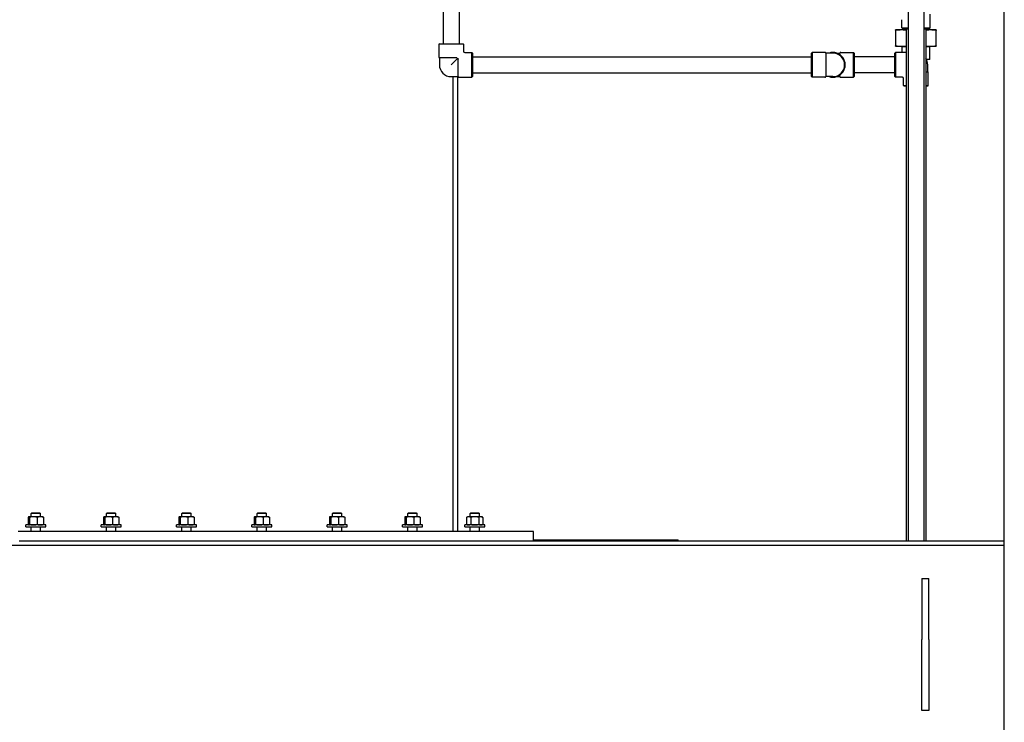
# Model space of a CAD drawing. Header units: inches. Extents: x 24 to 1128, y -69 to 748.
# Tile 267 of 656: x 444 to 496, y 256 to 293. Entities that reach past the tile are written whole.
import ezdxf

# ---------------------------------------------------------------- set-up
doc = ezdxf.new("R2010")
doc.units = ezdxf.units.IN
doc.header["$LTSCALE"] = 32
doc.header["$MEASUREMENT"] = 0
doc.layers.add('Visible (ANSI)', color=7, linetype='Continuous', lineweight=30)

msp = doc.modelspace()

# ---------------------------------------------------------------- linework, layer by layer
at = {"layer": 'Visible (ANSI)'}
for p, q in [((496.28063, 184.86817), (496.28063, 338.73367)), ((491.16909, 296.17688), (491.16909, 265.54617)), ((466.48483, 295.95702), (466.48483, 291.93702)), ((467.32483, 295.95702), (467.32483, 291.93702)), ((492.00909, 295.9219), (492.00909, 265.54617)), ((492.33909, 292.77117), (492.33909, 293.51117)), ((490.83909, 292.77117), (490.83909, 293.20867)), ((490.82542, 292.66408), (490.50909, 292.66408)), ((490.50909, 292.64528), (490.50909, 291.81688)), ((491.06409, 292.66408), (490.82542, 292.66408)), ((490.83909, 292.77117), (491.16909, 292.77117)), ((490.90159, 292.70867), (490.83909, 292.77117)), ((491.16909, 292.70867), (490.90159, 292.70867)), ((491.06409, 292.70867), (491.06409, 265.54617)), ((492.00909, 292.77117), (492.33909, 292.77117)), ((492.27659, 292.70867), (492.00909, 292.70867)), ((492.11409, 292.70867), (492.11409, 265.54617)), ((492.35277, 292.66408), (492.11409, 292.66408)), ((492.27659, 292.70867), (492.33909, 292.77117)), ((492.66909, 292.66408), (492.35277, 292.66408)), ((492.66909, 291.81688), (492.66909, 292.64528)), ((466.27983, 291.93702), (466.24858, 291.90577)), ((467.56108, 291.90577), (466.24858, 291.90577)), ((466.24858, 291.90577), (466.24858, 291.23152)), ((466.27983, 291.93702), (467.52983, 291.93702)), ((467.52983, 291.93702), (467.56108, 291.90577)), ((467.56108, 291.90577), (467.56108, 291.53077)), ((490.50909, 291.79808), (490.82542, 291.79808)), ((490.82542, 291.79808), (491.06409, 291.79808)), ((490.85659, 291.76808), (490.82659, 291.79808)), ((492.11409, 291.79808), (492.35277, 291.79808)), ((492.32159, 291.76808), (492.35159, 291.79808)), ((492.35277, 291.79808), (492.66909, 291.79808)), ((467.62358, 291.46827), (467.99858, 291.46827)), ((467.99858, 290.15577), (467.99858, 291.46827)), ((468.02983, 291.43702), (467.99858, 291.46827)), ((468.02983, 291.43702), (468.02983, 290.18702)), ((486.04909, 291.43702), (486.08034, 291.46827)), ((486.04909, 290.18702), (486.04909, 291.43702)), ((486.08034, 291.46827), (486.08034, 290.15577)), ((486.75459, 291.46827), (486.08034, 291.46827)), ((486.80872, 291.43702), (486.80872, 290.18702)), ((487.17409, 291.43702), (486.80872, 291.43702)), ((487.37419, 291.43702), (487.53947, 291.43702)), ((487.53947, 291.36225), (487.53947, 291.43702)), ((487.59359, 291.46827), (488.26784, 291.46827)), ((488.26784, 290.15577), (488.26784, 291.46827)), ((488.29909, 291.43702), (488.26784, 291.46827)), ((488.29909, 291.43702), (488.29909, 290.18702)), ((490.46409, 291.43702), (490.49534, 291.46827)), ((490.46409, 290.18702), (490.46409, 291.43702)), ((490.49534, 291.46827), (490.49534, 290.15577)), ((491.06409, 291.46827), (490.49534, 291.46827)), ((491.06409, 291.76808), (490.85659, 291.76808)), ((490.85659, 291.46827), (490.85659, 291.76808)), ((492.32159, 291.76808), (492.11409, 291.76808)), ((492.32159, 291.1187), (492.32159, 291.76808)), ((467.20126, 291.17739), (466.27983, 291.17739)), ((466.27983, 291.17739), (466.27983, 290.81202)), ((467.24421, 291.1514), (466.90483, 290.81202)), ((467.2702, 290.18702), (467.2702, 291.10845)), ((468.04131, 291.23202), (468.04131, 290.39202)), ((468.04131, 291.23202), (486.04909, 291.23202)), ((490.46409, 291.23202), (488.29909, 291.23202)), ((492.13367, 291.1187), (492.32159, 291.1187)), ((492.30597, 291.10308), (492.14218, 291.10308)), ((492.21409, 290.44664), (492.21409, 290.81202)), ((492.30597, 291.10308), (492.32159, 291.1187)), ((468.04131, 290.39202), (486.04909, 290.39202)), ((487.53947, 290.18702), (487.53947, 290.26178)), ((490.46409, 290.39202), (488.29909, 290.39202)), ((492.11409, 290.44664), (492.21409, 290.44664)), ((492.24534, 289.71827), (492.24534, 290.39252)), ((466.90483, 290.18702), (467.2702, 290.18702)), ((466.99154, 290.18702), (466.99154, 266.04617)), ((467.24154, 290.18702), (467.24154, 266.04617)), ((467.32433, 290.15577), (467.99858, 290.15577)), ((468.02983, 290.18702), (467.99858, 290.15577)), ((486.04909, 290.18702), (486.08034, 290.15577)), ((486.75459, 290.15577), (486.08034, 290.15577)), ((487.17409, 290.18702), (486.80872, 290.18702)), ((487.37419, 290.18702), (487.53947, 290.18702)), ((487.59359, 290.15577), (488.26784, 290.15577)), ((488.29909, 290.18702), (488.26784, 290.15577)), ((490.46409, 290.18702), (490.49534, 290.15577)), ((490.87034, 290.15577), (490.49534, 290.15577)), ((490.93284, 289.71827), (490.93284, 290.09327)), ((490.93284, 289.71827), (491.06409, 289.71827)), ((490.96409, 289.68702), (490.93284, 289.71827)), ((492.11409, 289.71827), (492.24534, 289.71827)), ((492.21409, 289.68702), (492.24534, 289.71827)), ((491.06409, 289.68702), (490.96409, 289.68702)), ((492.21409, 289.68702), (492.11409, 289.68702)), ((444.43582, 266.79768), (444.43582, 266.42666)), ((444.46813, 266.83117), (444.46216, 266.82772)), ((444.47401, 266.83117), (444.46813, 266.83117)), ((444.71586, 266.83117), (444.47401, 266.83117)), ((444.51221, 266.79768), (444.51221, 266.42666)), ((444.64032, 267.04617), (444.59313, 267.0004)), ((445.09313, 267.0004), (444.59313, 267.0004)), ((444.59313, 266.83117), (444.59313, 267.0004)), ((444.64032, 267.04617), (445.04594, 267.04617)), ((445.08498, 266.83117), (444.71586, 266.83117)), ((444.91952, 266.79768), (444.91952, 266.42666)), ((445.04594, 267.04617), (445.09313, 267.0004)), ((445.21813, 266.83117), (445.08498, 266.83117)), ((445.09313, 266.83117), (445.09313, 267.0004)), ((445.21813, 266.83117), (445.22411, 266.82772)), ((445.25045, 266.79768), (445.25045, 266.42666)), ((448.43582, 266.79768), (448.43582, 266.42666)), ((448.46813, 266.83117), (448.46216, 266.82772)), ((448.47401, 266.83117), (448.46813, 266.83117)), ((448.71586, 266.83117), (448.47401, 266.83117)), ((448.51221, 266.79768), (448.51221, 266.42666)), ((448.64032, 267.04617), (448.59313, 267.0004)), ((449.09313, 267.0004), (448.59313, 267.0004)), ((448.59313, 266.83117), (448.59313, 267.0004)), ((448.64032, 267.04617), (449.04594, 267.04617)), ((449.08498, 266.83117), (448.71586, 266.83117)), ((448.91952, 266.79768), (448.91952, 266.42666)), ((449.04594, 267.04617), (449.09313, 267.0004)), ((449.21813, 266.83117), (449.08498, 266.83117)), ((449.09313, 266.83117), (449.09313, 267.0004)), ((449.21813, 266.83117), (449.22411, 266.82772)), ((449.25045, 266.79768), (449.25045, 266.42666)), ((452.43582, 266.79768), (452.43582, 266.42666)), ((452.46813, 266.83117), (452.46216, 266.82772)), ((452.47401, 266.83117), (452.46813, 266.83117)), ((452.71586, 266.83117), (452.47401, 266.83117)), ((452.51221, 266.79768), (452.51221, 266.42666)), ((452.64032, 267.04617), (452.59313, 267.0004)), ((453.09313, 267.0004), (452.59313, 267.0004)), ((452.59313, 266.83117), (452.59313, 267.0004)), ((452.64032, 267.04617), (453.04594, 267.04617)), ((453.08498, 266.83117), (452.71586, 266.83117)), ((452.91952, 266.79768), (452.91952, 266.42666)), ((453.04594, 267.04617), (453.09313, 267.0004)), ((453.21813, 266.83117), (453.08498, 266.83117)), ((453.09313, 266.83117), (453.09313, 267.0004)), ((453.21813, 266.83117), (453.22411, 266.82772)), ((453.25045, 266.79768), (453.25045, 266.42666)), ((456.43582, 266.79768), (456.43582, 266.42666)), ((456.46813, 266.83117), (456.46216, 266.82772)), ((456.47401, 266.83117), (456.46813, 266.83117)), ((456.71586, 266.83117), (456.47401, 266.83117)), ((456.51221, 266.79768), (456.51221, 266.42666)), ((456.64032, 267.04617), (456.59313, 267.0004)), ((457.09313, 267.0004), (456.59313, 267.0004)), ((456.59313, 266.83117), (456.59313, 267.0004)), ((456.64032, 267.04617), (457.04594, 267.04617)), ((457.08498, 266.83117), (456.71586, 266.83117)), ((456.91952, 266.79768), (456.91952, 266.42666)), ((457.04594, 267.04617), (457.09313, 267.0004)), ((457.21813, 266.83117), (457.08498, 266.83117)), ((457.09313, 266.83117), (457.09313, 267.0004)), ((457.21813, 266.83117), (457.22411, 266.82772)), ((457.25045, 266.79768), (457.25045, 266.42666)), ((460.43582, 266.79768), (460.43582, 266.42666)), ((460.46813, 266.83117), (460.46216, 266.82772)), ((460.47401, 266.83117), (460.46813, 266.83117)), ((460.71586, 266.83117), (460.47401, 266.83117)), ((460.51221, 266.79768), (460.51221, 266.42666)), ((460.64032, 267.04617), (460.59313, 267.0004)), ((461.09313, 267.0004), (460.59313, 267.0004)), ((460.59313, 266.83117), (460.59313, 267.0004)), ((460.64032, 267.04617), (461.04594, 267.04617)), ((461.08498, 266.83117), (460.71586, 266.83117)), ((460.91952, 266.79768), (460.91952, 266.42666)), ((461.04594, 267.04617), (461.09313, 267.0004)), ((461.21813, 266.83117), (461.08498, 266.83117)), ((461.09313, 266.83117), (461.09313, 267.0004)), ((461.21813, 266.83117), (461.22411, 266.82772)), ((461.25045, 266.79768), (461.25045, 266.42666)), ((464.43582, 266.79768), (464.43582, 266.42666)), ((464.46813, 266.83117), (464.46216, 266.82772)), ((464.47401, 266.83117), (464.46813, 266.83117)), ((464.71586, 266.83117), (464.47401, 266.83117)), ((464.51221, 266.79768), (464.51221, 266.42666)), ((464.64032, 267.04617), (464.59313, 267.0004)), ((465.09313, 267.0004), (464.59313, 267.0004)), ((464.59313, 266.83117), (464.59313, 267.0004)), ((464.64032, 267.04617), (465.04594, 267.04617)), ((465.08498, 266.83117), (464.71586, 266.83117)), ((464.91952, 266.79768), (464.91952, 266.42666)), ((465.04594, 267.04617), (465.09313, 267.0004)), ((465.21813, 266.83117), (465.08498, 266.83117)), ((465.09313, 266.83117), (465.09313, 267.0004)), ((465.21813, 266.83117), (465.22411, 266.82772)), ((465.25045, 266.79768), (465.25045, 266.42666)), ((467.78063, 266.83117), (467.72262, 266.79768)), ((467.72262, 266.79768), (467.72262, 266.42666)), ((467.83087, 266.83117), (467.78063, 266.83117)), ((468.15563, 266.83117), (467.83087, 266.83117)), ((467.95282, 267.04617), (467.90563, 267.0004)), ((468.40563, 267.0004), (467.90563, 267.0004)), ((467.90563, 266.83117), (467.90563, 267.0004)), ((467.93913, 266.79768), (467.93913, 266.42666)), ((467.95282, 267.04617), (468.35844, 267.04617)), ((468.48039, 266.83117), (468.15563, 266.83117)), ((468.35844, 267.04617), (468.40563, 267.0004)), ((468.37214, 266.79768), (468.37214, 266.42666)), ((468.40563, 266.83117), (468.40563, 267.0004)), ((468.53063, 266.83117), (468.48039, 266.83117)), ((468.53063, 266.83117), (468.58865, 266.79768)), ((468.58865, 266.79768), (468.58865, 266.42666)), ((445.37438, 266.39317), (444.31188, 266.39317)), ((444.31188, 266.29617), (444.31188, 266.39317)), ((444.31188, 266.29617), (445.37438, 266.29617)), ((444.46813, 266.39317), (444.46216, 266.39662)), ((444.59313, 266.04617), (444.59313, 266.29617)), ((445.09313, 266.04617), (445.09313, 266.29617)), ((445.21813, 266.39317), (445.22411, 266.39662)), ((445.37438, 266.29617), (445.37438, 266.39317)), ((449.37438, 266.39317), (448.31188, 266.39317)), ((448.31188, 266.29617), (448.31188, 266.39317)), ((448.31188, 266.29617), (449.37438, 266.29617)), ((448.46813, 266.39317), (448.46216, 266.39662)), ((448.59313, 266.04617), (448.59313, 266.29617)), ((449.09313, 266.04617), (449.09313, 266.29617)), ((449.21813, 266.39317), (449.22411, 266.39662)), ((449.37438, 266.29617), (449.37438, 266.39317)), ((453.37438, 266.39317), (452.31188, 266.39317)), ((452.31188, 266.29617), (452.31188, 266.39317)), ((452.31188, 266.29617), (453.37438, 266.29617)), ((452.46813, 266.39317), (452.46216, 266.39662)), ((452.59313, 266.04617), (452.59313, 266.29617)), ((453.09313, 266.04617), (453.09313, 266.29617)), ((453.21813, 266.39317), (453.22411, 266.39662)), ((453.37438, 266.29617), (453.37438, 266.39317)), ((457.37438, 266.39317), (456.31188, 266.39317)), ((456.31188, 266.29617), (456.31188, 266.39317)), ((456.31188, 266.29617), (457.37438, 266.29617)), ((456.46813, 266.39317), (456.46216, 266.39662)), ((456.59313, 266.04617), (456.59313, 266.29617)), ((457.09313, 266.04617), (457.09313, 266.29617)), ((457.21813, 266.39317), (457.22411, 266.39662)), ((457.37438, 266.29617), (457.37438, 266.39317)), ((461.37438, 266.39317), (460.31188, 266.39317)), ((460.31188, 266.29617), (460.31188, 266.39317)), ((460.31188, 266.29617), (461.37438, 266.29617)), ((460.46813, 266.39317), (460.46216, 266.39662)), ((460.59313, 266.04617), (460.59313, 266.29617)), ((461.09313, 266.04617), (461.09313, 266.29617)), ((461.21813, 266.39317), (461.22411, 266.39662)), ((461.37438, 266.29617), (461.37438, 266.39317)), ((465.37438, 266.39317), (464.31188, 266.39317)), ((464.31188, 266.29617), (464.31188, 266.39317)), ((464.31188, 266.29617), (465.37438, 266.29617)), ((464.46813, 266.39317), (464.46216, 266.39662)), ((464.59313, 266.04617), (464.59313, 266.29617)), ((465.09313, 266.04617), (465.09313, 266.29617)), ((465.21813, 266.39317), (465.22411, 266.39662)), ((465.37438, 266.29617), (465.37438, 266.39317)), ((468.68688, 266.39317), (467.62438, 266.39317)), ((467.62438, 266.29617), (467.62438, 266.39317)), ((467.62438, 266.29617), (468.68688, 266.29617)), ((467.78063, 266.39317), (467.72262, 266.42666)), ((467.90563, 266.04617), (467.90563, 266.29617)), ((468.40563, 266.04617), (468.40563, 266.29617)), ((468.53063, 266.39317), (468.58865, 266.42666)), ((468.68688, 266.29617), (468.68688, 266.39317)), ((471.28063, 266.04617), (443.9026, 266.04617)), ((471.28063, 265.54617), (471.28063, 266.04617)), ((496.28063, 265.29617), (419.53063, 265.29617)), ((443.96813, 265.54617), (496.28063, 265.54617)), ((471.28063, 265.60867), (478.96813, 265.60867)), ((478.96813, 265.54617), (478.96813, 265.60867)), ((491.90563, 263.54617), (491.90563, 260.31313)), ((491.90563, 263.54617), (492.28063, 263.54617)), ((492.28063, 260.31313), (492.28063, 263.54617)), ((491.90563, 256.54617), (491.90563, 260.31313)), ((492.28063, 260.31313), (492.28063, 256.54617)), ((492.28063, 256.54617), (491.90563, 256.54617))]:
    msp.add_line(p, q, dxfattribs=at)
for centre, radius, start, end in [((467.62358, 291.53077), 0.0625, 180, 270), ((486.75459, 291.40577), 0.0625, 30, 90), ((487.17409, 290.81202), 0.65625, 252.24721, 107.75279), ((487.17409, 290.81202), 0.625, 270, 90), ((487.59359, 291.40577), 0.0625, 90, 150), ((466.31108, 291.23152), 0.0625, 180, 240), ((466.90483, 290.81202), 0.625, 180, 270), ((491.58909, 290.81202), 0.625, 0, 32.85988), ((492.18284, 290.39252), 0.0625, 0, 60), ((467.32433, 290.21827), 0.0625, 210, 270), ((486.75459, 290.21827), 0.0625, 270, 330), ((487.59359, 290.21827), 0.0625, 210, 270), ((490.87034, 290.09327), 0.0625, 0, 90)]:
    msp.add_arc(centre, radius, start, end, dxfattribs=at)
for points, weights in [([(490.50909, 292.64528), (490.50909, 292.66408), (490.50909, 292.66408)], [1.06125151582, 1.04676875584, 1]), ([(490.82542, 292.66408), (490.68996, 292.66408), (490.5457, 292.64528)], [1, 1.04676875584, 1.06125151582]), ([(491.06409, 292.65027), (490.94197, 292.66408), (490.82542, 292.66408)], [1.05636897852, 1.03998274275, 1]), ([(492.35277, 292.66408), (492.23621, 292.66408), (492.11409, 292.65027)], [1, 1.03998274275, 1.05636897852]), ([(492.63248, 292.64528), (492.48822, 292.66408), (492.35277, 292.66408)], [1.06125151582, 1.04676875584, 1]), ([(492.66909, 292.66408), (492.66909, 292.66408), (492.66909, 292.64528)], [1, 1.04676875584, 1.06125151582]), ([(490.50909, 291.79808), (490.50909, 291.79808), (490.50909, 291.81688)], [1, 1.04676875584, 1.06125151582]), ([(490.5457, 291.81688), (490.68996, 291.79808), (490.82542, 291.79808)], [1.06125151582, 1.04676875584, 1]), ([(490.82542, 291.79808), (490.94197, 291.79808), (491.06409, 291.81188)], [1, 1.03998274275, 1.05636897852]), ([(492.11409, 291.81188), (492.23621, 291.79808), (492.35277, 291.79808)], [1.05636897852, 1.03998274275, 1]), ([(492.35277, 291.79808), (492.48822, 291.79808), (492.63248, 291.81688)], [1, 1.04676875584, 1.06125151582]), ([(492.66909, 291.81688), (492.66909, 291.79808), (492.66909, 291.79808)], [1.06125151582, 1.04676875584, 1]), ([(444.47401, 266.83117), (444.45629, 266.83117), (444.43582, 266.79768)], [1, 1.0379548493, 1]), ([(444.51221, 266.79768), (444.49174, 266.83117), (444.47401, 266.83117)], [1, 1.0379548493, 1]), ([(444.71586, 266.83117), (444.62135, 266.83117), (444.51221, 266.79768)], [1, 1.0379548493, 1]), ([(444.91952, 266.79768), (444.81038, 266.83117), (444.71586, 266.83117)], [1, 1.0379548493, 1]), ([(445.08498, 266.83117), (445.00819, 266.83117), (444.91952, 266.79768)], [1, 1.0379548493, 1]), ([(445.25045, 266.79768), (445.16177, 266.83117), (445.08498, 266.83117)], [1, 1.0379548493, 1]), ([(445.22411, 266.82772), (445.23643, 266.8206), (445.25045, 266.79768)], [1.0166147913, 1.02567344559, 1]), ([(448.47401, 266.83117), (448.45629, 266.83117), (448.43582, 266.79768)], [1, 1.0379548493, 1]), ([(448.51221, 266.79768), (448.49174, 266.83117), (448.47401, 266.83117)], [1, 1.0379548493, 1]), ([(448.71586, 266.83117), (448.62135, 266.83117), (448.51221, 266.79768)], [1, 1.0379548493, 1]), ([(448.91952, 266.79768), (448.81038, 266.83117), (448.71586, 266.83117)], [1, 1.0379548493, 1]), ([(449.08498, 266.83117), (449.00819, 266.83117), (448.91952, 266.79768)], [1, 1.0379548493, 1]), ([(449.25045, 266.79768), (449.16177, 266.83117), (449.08498, 266.83117)], [1, 1.0379548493, 1]), ([(449.22411, 266.82772), (449.23643, 266.8206), (449.25045, 266.79768)], [1.0166147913, 1.02567344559, 1]), ([(452.47401, 266.83117), (452.45629, 266.83117), (452.43582, 266.79768)], [1, 1.0379548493, 1]), ([(452.51221, 266.79768), (452.49174, 266.83117), (452.47401, 266.83117)], [1, 1.0379548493, 1]), ([(452.71586, 266.83117), (452.62135, 266.83117), (452.51221, 266.79768)], [1, 1.0379548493, 1]), ([(452.91952, 266.79768), (452.81038, 266.83117), (452.71586, 266.83117)], [1, 1.0379548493, 1]), ([(453.08498, 266.83117), (453.00819, 266.83117), (452.91952, 266.79768)], [1, 1.0379548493, 1]), ([(453.25045, 266.79768), (453.16177, 266.83117), (453.08498, 266.83117)], [1, 1.0379548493, 1]), ([(453.22411, 266.82772), (453.23643, 266.8206), (453.25045, 266.79768)], [1.0166147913, 1.02567344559, 1]), ([(456.47401, 266.83117), (456.45629, 266.83117), (456.43582, 266.79768)], [1, 1.0379548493, 1]), ([(456.51221, 266.79768), (456.49174, 266.83117), (456.47401, 266.83117)], [1, 1.0379548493, 1]), ([(456.71586, 266.83117), (456.62135, 266.83117), (456.51221, 266.79768)], [1, 1.0379548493, 1]), ([(456.91952, 266.79768), (456.81038, 266.83117), (456.71586, 266.83117)], [1, 1.0379548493, 1]), ([(457.08498, 266.83117), (457.00819, 266.83117), (456.91952, 266.79768)], [1, 1.0379548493, 1]), ([(457.25045, 266.79768), (457.16177, 266.83117), (457.08498, 266.83117)], [1, 1.0379548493, 1]), ([(457.22411, 266.82772), (457.23643, 266.8206), (457.25045, 266.79768)], [1.0166147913, 1.02567344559, 1]), ([(460.47401, 266.83117), (460.45629, 266.83117), (460.43582, 266.79768)], [1, 1.0379548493, 1]), ([(460.51221, 266.79768), (460.49174, 266.83117), (460.47401, 266.83117)], [1, 1.0379548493, 1]), ([(460.71586, 266.83117), (460.62135, 266.83117), (460.51221, 266.79768)], [1, 1.0379548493, 1]), ([(460.91952, 266.79768), (460.81038, 266.83117), (460.71586, 266.83117)], [1, 1.0379548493, 1]), ([(461.08498, 266.83117), (461.00819, 266.83117), (460.91952, 266.79768)], [1, 1.0379548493, 1]), ([(461.25045, 266.79768), (461.16177, 266.83117), (461.08498, 266.83117)], [1, 1.0379548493, 1]), ([(461.22411, 266.82772), (461.23643, 266.8206), (461.25045, 266.79768)], [1.0166147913, 1.02567344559, 1]), ([(464.47401, 266.83117), (464.45629, 266.83117), (464.43582, 266.79768)], [1, 1.0379548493, 1]), ([(464.51221, 266.79768), (464.49174, 266.83117), (464.47401, 266.83117)], [1, 1.0379548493, 1]), ([(464.71586, 266.83117), (464.62135, 266.83117), (464.51221, 266.79768)], [1, 1.0379548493, 1]), ([(464.91952, 266.79768), (464.81038, 266.83117), (464.71586, 266.83117)], [1, 1.0379548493, 1]), ([(465.08498, 266.83117), (465.00819, 266.83117), (464.91952, 266.79768)], [1, 1.0379548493, 1]), ([(465.25045, 266.79768), (465.16177, 266.83117), (465.08498, 266.83117)], [1, 1.0379548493, 1]), ([(465.22411, 266.82772), (465.23643, 266.8206), (465.25045, 266.79768)], [1.0166147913, 1.02567344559, 1]), ([(467.83087, 266.83117), (467.78063, 266.83117), (467.72262, 266.79768)], [1, 1.0379548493, 1]), ([(467.93913, 266.79768), (467.88111, 266.83117), (467.83087, 266.83117)], [1, 1.0379548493, 1]), ([(468.15563, 266.83117), (468.05515, 266.83117), (467.93913, 266.79768)], [1, 1.0379548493, 1]), ([(468.37214, 266.79768), (468.25611, 266.83117), (468.15563, 266.83117)], [1, 1.0379548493, 1]), ([(468.48039, 266.83117), (468.43015, 266.83117), (468.37214, 266.79768)], [1, 1.0379548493, 1]), ([(468.58865, 266.79768), (468.53063, 266.83117), (468.48039, 266.83117)], [1, 1.0379548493, 1]), ([(444.43582, 266.42666), (444.45629, 266.39317), (444.47401, 266.39317)], [1, 1.0379548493, 1]), ([(444.47401, 266.39317), (444.49174, 266.39317), (444.51221, 266.42666)], [1, 1.0379548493, 1]), ([(444.51221, 266.42666), (444.62135, 266.39317), (444.71586, 266.39317)], [1, 1.0379548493, 1]), ([(444.71586, 266.39317), (444.81038, 266.39317), (444.91952, 266.42666)], [1, 1.0379548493, 1]), ([(444.91952, 266.42666), (445.00819, 266.39317), (445.08498, 266.39317)], [1, 1.0379548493, 1]), ([(445.08498, 266.39317), (445.16177, 266.39317), (445.25045, 266.42666)], [1, 1.0379548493, 1]), ([(445.25045, 266.42666), (445.23643, 266.40374), (445.22411, 266.39662)], [1, 1.02567344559, 1.0166147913]), ([(448.43582, 266.42666), (448.45629, 266.39317), (448.47401, 266.39317)], [1, 1.0379548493, 1]), ([(448.47401, 266.39317), (448.49174, 266.39317), (448.51221, 266.42666)], [1, 1.0379548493, 1]), ([(448.51221, 266.42666), (448.62135, 266.39317), (448.71586, 266.39317)], [1, 1.0379548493, 1]), ([(448.71586, 266.39317), (448.81038, 266.39317), (448.91952, 266.42666)], [1, 1.0379548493, 1]), ([(448.91952, 266.42666), (449.00819, 266.39317), (449.08498, 266.39317)], [1, 1.0379548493, 1]), ([(449.08498, 266.39317), (449.16177, 266.39317), (449.25045, 266.42666)], [1, 1.0379548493, 1]), ([(449.25045, 266.42666), (449.23643, 266.40374), (449.22411, 266.39662)], [1, 1.02567344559, 1.0166147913]), ([(452.43582, 266.42666), (452.45629, 266.39317), (452.47401, 266.39317)], [1, 1.0379548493, 1]), ([(452.47401, 266.39317), (452.49174, 266.39317), (452.51221, 266.42666)], [1, 1.0379548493, 1]), ([(452.51221, 266.42666), (452.62135, 266.39317), (452.71586, 266.39317)], [1, 1.0379548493, 1]), ([(452.71586, 266.39317), (452.81038, 266.39317), (452.91952, 266.42666)], [1, 1.0379548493, 1]), ([(452.91952, 266.42666), (453.00819, 266.39317), (453.08498, 266.39317)], [1, 1.0379548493, 1]), ([(453.08498, 266.39317), (453.16177, 266.39317), (453.25045, 266.42666)], [1, 1.0379548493, 1]), ([(453.25045, 266.42666), (453.23643, 266.40374), (453.22411, 266.39662)], [1, 1.02567344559, 1.0166147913]), ([(456.43582, 266.42666), (456.45629, 266.39317), (456.47401, 266.39317)], [1, 1.0379548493, 1]), ([(456.47401, 266.39317), (456.49174, 266.39317), (456.51221, 266.42666)], [1, 1.0379548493, 1]), ([(456.51221, 266.42666), (456.62135, 266.39317), (456.71586, 266.39317)], [1, 1.0379548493, 1]), ([(456.71586, 266.39317), (456.81038, 266.39317), (456.91952, 266.42666)], [1, 1.0379548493, 1]), ([(456.91952, 266.42666), (457.00819, 266.39317), (457.08498, 266.39317)], [1, 1.0379548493, 1]), ([(457.08498, 266.39317), (457.16177, 266.39317), (457.25045, 266.42666)], [1, 1.0379548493, 1]), ([(457.25045, 266.42666), (457.23643, 266.40374), (457.22411, 266.39662)], [1, 1.02567344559, 1.0166147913]), ([(460.43582, 266.42666), (460.45629, 266.39317), (460.47401, 266.39317)], [1, 1.0379548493, 1]), ([(460.47401, 266.39317), (460.49174, 266.39317), (460.51221, 266.42666)], [1, 1.0379548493, 1]), ([(460.51221, 266.42666), (460.62135, 266.39317), (460.71586, 266.39317)], [1, 1.0379548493, 1]), ([(460.71586, 266.39317), (460.81038, 266.39317), (460.91952, 266.42666)], [1, 1.0379548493, 1]), ([(460.91952, 266.42666), (461.00819, 266.39317), (461.08498, 266.39317)], [1, 1.0379548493, 1]), ([(461.08498, 266.39317), (461.16177, 266.39317), (461.25045, 266.42666)], [1, 1.0379548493, 1]), ([(461.25045, 266.42666), (461.23643, 266.40374), (461.22411, 266.39662)], [1, 1.02567344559, 1.0166147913]), ([(464.43582, 266.42666), (464.45629, 266.39317), (464.47401, 266.39317)], [1, 1.0379548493, 1]), ([(464.47401, 266.39317), (464.49174, 266.39317), (464.51221, 266.42666)], [1, 1.0379548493, 1]), ([(464.51221, 266.42666), (464.62135, 266.39317), (464.71586, 266.39317)], [1, 1.0379548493, 1]), ([(464.71586, 266.39317), (464.81038, 266.39317), (464.91952, 266.42666)], [1, 1.0379548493, 1]), ([(464.91952, 266.42666), (465.00819, 266.39317), (465.08498, 266.39317)], [1, 1.0379548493, 1]), ([(465.08498, 266.39317), (465.16177, 266.39317), (465.25045, 266.42666)], [1, 1.0379548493, 1]), ([(465.25045, 266.42666), (465.23643, 266.40374), (465.22411, 266.39662)], [1, 1.02567344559, 1.0166147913]), ([(467.72262, 266.42666), (467.78063, 266.39317), (467.83087, 266.39317)], [1, 1.0379548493, 1]), ([(467.83087, 266.39317), (467.88111, 266.39317), (467.93913, 266.42666)], [1, 1.0379548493, 1]), ([(467.93913, 266.42666), (468.05515, 266.39317), (468.15563, 266.39317)], [1, 1.0379548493, 1]), ([(468.15563, 266.39317), (468.25611, 266.39317), (468.37214, 266.42666)], [1, 1.0379548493, 1]), ([(468.37214, 266.42666), (468.43015, 266.39317), (468.48039, 266.39317)], [1, 1.0379548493, 1]), ([(468.48039, 266.39317), (468.53063, 266.39317), (468.58865, 266.42666)], [1, 1.0379548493, 1])]:
    msp.add_rational_spline(points, weights, degree=2, dxfattribs=at)
for points, knots in [([(490.5457, 292.64528), (490.53396, 292.64375), (490.52466, 292.64299), (490.51255, 292.64299), (490.50909, 292.64375), (490.50909, 292.64528)], [0.405588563, 0.405588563, 0.405588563, 0.405588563, 0.526133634, 0.526133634, 0.646678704, 0.646678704, 0.646678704, 0.646678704]), ([(492.66909, 292.64528), (492.66909, 292.64375), (492.66563, 292.64299), (492.65352, 292.64299), (492.64422, 292.64375), (492.63248, 292.64528)], [0.405588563, 0.405588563, 0.405588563, 0.405588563, 0.526133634, 0.526133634, 0.646678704, 0.646678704, 0.646678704, 0.646678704]), ([(490.50909, 291.81688), (490.50909, 291.81841), (490.51255, 291.81916), (490.52466, 291.81916), (490.53396, 291.81841), (490.5457, 291.81688)], [1.30162193, 1.30162193, 1.30162193, 1.30162193, 1.422167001, 1.422167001, 1.542712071, 1.542712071, 1.542712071, 1.542712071]), ([(492.63248, 291.81688), (492.64422, 291.81841), (492.65352, 291.81916), (492.66563, 291.81916), (492.66909, 291.81841), (492.66909, 291.81688)], [1.30162193, 1.30162193, 1.30162193, 1.30162193, 1.422167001, 1.422167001, 1.542712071, 1.542712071, 1.542712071, 1.542712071]), ([(467.20126, 291.17739), (467.20438, 291.17739), (467.20747, 291.17703), (467.21348, 291.17559), (467.21635, 291.17454), (467.22345, 291.17102), (467.22736, 291.1682), (467.23508, 291.16151), (467.23983, 291.15672), (467.24421, 291.1514)], [-0.251093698, -0.251093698, -0.251093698, -0.251093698, -0.216806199, -0.216806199, -0.183024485, -0.183024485, -0.13062137, -0.13062137, -0.074070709, -0.074070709, -0.074070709, -0.074070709]), ([(467.24421, 291.1514), (467.24522, 291.15057), (467.24622, 291.14972), (467.25104, 291.14547), (467.2551, 291.14145), (467.26157, 291.13381), (467.26431, 291.12988), (467.26947, 291.11891), (467.2702, 291.11305), (467.2702, 291.10845)], [-0.100035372, -0.100035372, -0.100035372, -0.100035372, -0.093175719, -0.093175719, -0.06597253, -0.06597253, -0.039834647, -0.039834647, 0, 0, 0, 0])]:
    msp.add_open_spline(points, degree=3, knots=knots, dxfattribs=at)
for points in [[(487.53947, 291.36225), (487.53947, 291.36075), (487.53918, 291.35924), (487.5386, 291.35772)], [(487.53861, 290.26631), (487.53926, 290.26461), (487.53947, 290.26309), (487.53947, 290.26178)]]:
    msp.add_open_spline(points, degree=3, dxfattribs=at)

doc.saveas('drawing.dxf')
